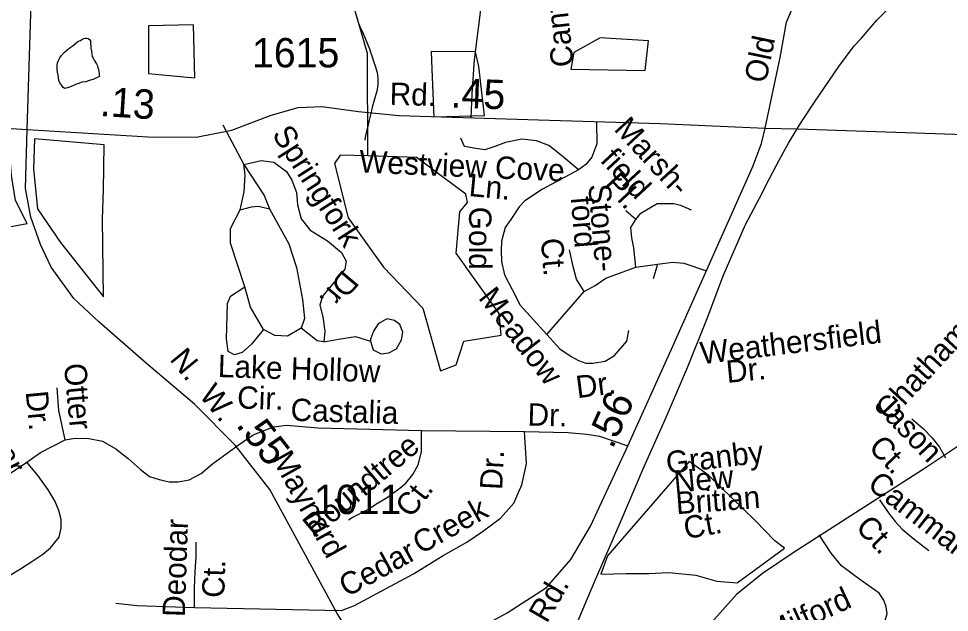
# Model space of a CAD drawing. Extents: x 2001466 to 2224147, y 644118 to 847247.
# Drawn here: x 2056321 to 2060285, y 738062 to 740590 of the extents above; entities that cross this region are included whole.
import ezdxf

# ---------------------------------------------------------------- set-up
doc = ezdxf.new("R2010")
doc.units = 0
for name, color, linetype in [('Exist Boundary Political City Limit New Hole', 7, 'Continuous'), ('Exist Hydrographic Creek Single Shore', 7, 'Continuous'), ('Exist Hydrographic Misc Water Feature', 7, 'Continuous'), ('Exist Railroad Mainline', 7, 'Continuous'), ('Exist Road Non-System Type 51', 7, 'Continuous'), ('Exist Road Non-System Type 51 Label', 7, 'Continuous'), ('Exist Road Secondary Mileage Hundredths English Label', 7, 'Continuous'), ('Exist Road Secondary Type 51 Attributed', 7, 'Continuous'), ('Exist Road Secondary Type 51 Divided Attributed', 7, 'Continuous'), ('Exist Road Secondary Type 51 Label', 7, 'Continuous'), ('Exist Road Secondary Type 51 Number Label', 7, 'Continuous'), ('Exist Road Secondary Type 51 Undivided 4 Lane Attributed', 7, 'Continuous'), ('Map Preparation Boundary City Limit Buffer Line', 7, 'Continuous')]:
    doc.layers.add(name, color=color, linetype=linetype)

msp = doc.modelspace()

# ---------------------------------------------------------------- linework, layer by layer
at = {"layer": 'Exist Boundary Political City Limit New Hole'}
for points in [[(2056963.6, 740347.4), (2057070.8, 740338.4), (2057065.9, 740563.8), (2056874.1, 740559.4), (2056874.4, 740356.2), (2056963.6, 740347.4)], [(2058797.9, 740508.1), (2058686.2, 740445.6), (2058672.9, 740374.1), (2058989.8, 740369.7), (2059003.1, 740494.7), (2058797.9, 740508.1)], [(2058267.4, 740448.8), (2058078.6, 740450.2), (2058080.8, 740374.4), (2058089.9, 740171.2), (2058305, 740177.3), (2058280.8, 740386.5), (2058267.4, 740448.8)], [(2056062.6, 740109.2), (2056058.1, 739832.9), (2056134, 739801.8), (2056187.5, 739685.9), (2056356.9, 739717.1), (2056307.9, 739815.1), (2056290, 739922.1), (2056276.6, 740095.9), (2056062.6, 740109.2)], [(2056401.5, 739779.4), (2056499.6, 739636.9), (2056682.5, 739405.2), (2056678.1, 739735.6), (2056682.5, 739860.6), (2056685.2, 740052.2), (2056388.1, 740078.1), (2056383.6, 739948.8), (2056401.5, 739779.4)], [(2058829.4, 738302.8), (2058800.8, 738224.1), (2058908.1, 738227.7), (2059004.9, 738227.7), (2059090.8, 738231.2), (2059205.2, 738220.5), (2059294.8, 738195.5), (2059380.8, 738188.3), (2059582.4, 738334.8), (2059541, 738367.3), (2059458.2, 738453.1), (2059260.1, 738645.4), (2059177.5, 738704), (2058829.4, 738302.8)]]:
    msp.add_lwpolyline(points, dxfattribs=at)
at = {"layer": 'Exist Hydrographic Creek Single Shore'}
msp.add_lwpolyline([(2057808, 740005.7), (2057807.2, 740442), (2057740.1, 740673.1), (2057631, 740973.9), (2057664, 741347.3), (2057647, 741505.1), (2057571.1, 741696.9), (2057546.1, 741989.5), (2057570.1, 742264.5), (2057583, 742303.7)], dxfattribs=at)
at = {"layer": 'Exist Hydrographic Misc Water Feature'}
for points in [[(2057796.9, 740071.7), (2057799, 740083.6), (2057803.1, 740105.7), (2057809, 740131.5), (2057815.2, 740157.8), (2057820.9, 740179.6), (2057824.8, 740197.7), (2057828.7, 740213.8), (2057840.8, 740257.8), (2057848.8, 740287.8), (2057852.7, 740309.5), (2057852.5, 740333.9), (2057850.4, 740351.6), (2057848.6, 740363.7), (2057842.6, 740383.7), (2057834.2, 740407.7), (2057828.3, 740425.6), (2057822.5, 740441.5), (2057816.6, 740459.4), (2057806.5, 740483.6), (2057790.1, 740525.5), (2057776, 740555.6), (2057770.2, 740569.4), (2057759.8, 740601.5)], [(2056652.7, 740397.3), (2056656.4, 740389.5), (2056658.5, 740381.5), (2056660.7, 740373.5), (2056662.8, 740365.4), (2056664.4, 740355.4), (2056664.6, 740349.3), (2056664.8, 740345.2), (2056663, 740341.5), (2056655, 740339.4), (2056638.8, 740331.3), (2056630.8, 740329.3), (2056619.1, 740325.4), (2056606.8, 740321.2), (2056590.8, 740319.1), (2056577, 740313.1), (2056567, 740311.4), (2056554.9, 740305.1), (2056544.9, 740301.3), (2056533.2, 740297.1), (2056523.1, 740293.3), (2056517.2, 740293), (2056511, 740297.2), (2056504.7, 740305), (2056496.9, 740317.1), (2056492.6, 740327.1), (2056490.9, 740339.2), (2056488.7, 740349.2), (2056486.8, 740361.3), (2056485, 740374.9), (2056485, 740383), (2056484.6, 740391.2), (2056486.6, 740401), (2056490.9, 740410.9), (2056496.7, 740423), (2056502.8, 740431.1), (2056514.5, 740445.1), (2056526.8, 740455), (2056540.5, 740467.1), (2056552.6, 740475.4), (2056564.5, 740485.4), (2056574.8, 740493.2), (2056584.4, 740497.4), (2056590.6, 740501.3), (2056598.4, 740505.4), (2056604.7, 740507.3), (2056610.7, 740507.2), (2056616.4, 740505.5), (2056622.4, 740501.4), (2056626.5, 740495.5), (2056626.5, 740485.3), (2056628.3, 740473.3), (2056628.5, 740463.5), (2056630.8, 740451.4), (2056632.4, 740439.4), (2056634.7, 740429.3), (2056638.8, 740421.4), (2056642.7, 740413.5), (2056652.7, 740397.3)], [(2057808, 740005.7), (2057691.1, 740008.1), (2057666.1, 739972.5), (2057725.1, 739741.6), (2057875, 739531.9), (2058042.1, 739357.8), (2058118, 739090.5), (2058184, 739115.4), (2058217.1, 739216.5), (2058376, 739242.8), (2058367.1, 739334.8), (2058184, 739591.2), (2058200, 739768), (2058233, 739806.7), (2058225.1, 739842.9), (2058016.1, 739998.2), (2057808, 740005.7)]]:
    msp.add_lwpolyline(points, dxfattribs=at)
at = {"layer": 'Exist Railroad Mainline'}
msp.add_lwpolyline([(2058670.1, 737946), (2058773.2, 738191.9), (2058882.3, 738443.7), (2058985.2, 738683.6), (2059075.4, 738885.8), (2059169.8, 739103.9), (2059256.3, 739320.1), (2059321.8, 739494.8), (2059416.3, 739712.8), (2059476.6, 739825.6), (2059518.3, 739908.8), (2059562, 739989.9), (2059599.4, 740059.1), (2059637.2, 740120.7), (2059655.3, 740150), (2059711, 740234.8), (2059774.9, 740327.5), (2059814.1, 740386.7), (2059879.9, 740473.4), (2059910.6, 740506.8), (2059976.1, 740583.4), (2060035.3, 740642.2)], dxfattribs=at)
at = {"layer": 'Exist Road Non-System Type 51'}
for p, q in [((2058248.4, 740168), (2058252.5, 740269.2)), ((2059500.9, 740123.6), (2059637.2, 740120.7)), ((2058949.7, 739735.1), (2058906.5, 739771.8)), ((2058949.7, 739532), (2059042.5, 739544.9)), ((2059042.5, 739544.9), (2059023.1, 739482.3)), ((2058570, 739244.6), (2058729.8, 739428.2)), ((2058037, 738836.5), (2058475.4, 738832.2)), ((2056214.9, 738607.6), (2056355.6, 738701.6)), ((2057070, 738082.8), (2057695.8, 738069.4))]:
    msp.add_line(p, q, dxfattribs=at)
for points in [[(2058252.5, 740269.2), (2058263.1, 740414.5), (2058294.6, 740673.5), (2058322.4, 740789.3)], [(2057191.3, 740137.1), (2057279.9, 739968.5)], [(2058782.6, 740148.5), (2058783.8, 740056.7), (2058762.2, 740000.5), (2058736.3, 739968.1), (2058706.1, 739946.5)], [(2059637.2, 740120.7), (2060769.8, 740082.6), (2060881.7, 740062.1), (2060901.5, 740051.1)], [(2058706.1, 739946.5), (2058632.6, 740007), (2058578.7, 740050.2), (2058526.8, 740069.6), (2058464.2, 740076.1), (2058394.5, 740063.1), (2058349.2, 740045), (2058306.5, 740030.7), (2058267.7, 740037.2), (2058220.2, 740045.9), (2058205, 740080.4)], [(2057264.8, 739776.2), (2057282, 739851.8), (2057286.4, 739925.3), (2057279.9, 739968.5)], [(2057279.9, 739968.5), (2057353.3, 739985.8), (2057407.3, 739979.3), (2057461.3, 739938.3), (2057485, 739901.5), (2057504.5, 739849.6), (2057508.8, 739797.8), (2057523.9, 739737.3), (2057562.8, 739689.7), (2057636.2, 739644.3), (2057696.7, 739594.6), (2057716.1, 739557.9), (2057709.6, 739523.3), (2057672.9, 739477.9), (2057614.6, 739408.8), (2057603.8, 739369.9), (2057616.8, 739320.2), (2057625.4, 739259.7), (2057621.1, 739214.3)], [(2057279.9, 739968.5), (2057366.3, 739836.7), (2057390, 739780.5)], [(2058706.1, 739946.5), (2058552.7, 739864.3), (2058477.2, 739814.6), (2058453.4, 739788.7), (2058416.7, 739734.7), (2058392.9, 739700.1), (2058377.8, 739641.8), (2058375.7, 739602.9), (2058377.8, 739555.3), (2058390.8, 739499.6), (2058423.2, 739436.9), (2058457.7, 739369.9), (2058570, 739244.6)], [(2057284.2, 739447.7), (2057223.7, 739633.5), (2057223.7, 739696.2), (2057247.5, 739743.8), (2057264.8, 739776.2)], [(2057264.8, 739776.2), (2057312.3, 739789.1), (2057342.5, 739791.3), (2057390, 739780.5)], [(2057390, 739780.5), (2057472.1, 739631.4), (2057504.5, 739529.8), (2057530.4, 739393.7), (2057539, 739313.7), (2057523.9, 739272.6)], [(2058949.7, 739735.1), (2058971.3, 739761), (2059040.4, 739802.1), (2059111.6, 739802.1), (2059139.7, 739795.6), (2059185.1, 739776.2)], [(2058949.7, 739532), (2058941, 739614.1), (2058932.4, 739657.3), (2058928.1, 739700.5), (2058949.7, 739735.1)], [(2058729.8, 739428.2), (2058697.4, 739480.1), (2058682.3, 739534.1), (2058667.2, 739605.4)], [(2058729.8, 739428.2), (2058776.9, 739454.2), (2058822.3, 739484.4), (2058949.7, 739532)], [(2059042.5, 739544.9), (2059074.9, 739549.3), (2059105.2, 739553.6), (2059154.8, 739549.3), (2059250.3, 739516.1)], [(2057364.1, 739266.2), (2057312.3, 739203.5), (2057273.4, 739168.9), (2057241, 739158.1), (2057212.9, 739173.2), (2057206.4, 739227.3), (2057210.8, 739376.4), (2057223.7, 739408.8), (2057284.2, 739447.7)], [(2057364.1, 739266.2), (2057307.9, 739361.2), (2057284.2, 739447.7)], [(2057819.8, 739216.5), (2057830.6, 739179.7), (2057865.1, 739162.4), (2057897.5, 739166.8), (2057929.9, 739184), (2057951.5, 739222.9), (2057958, 739255.4), (2057945, 739287.8), (2057921.3, 739305.1), (2057888.9, 739311.5), (2057852.2, 739289.9), (2057832.7, 739259.7), (2057819.8, 739225.1), (2057819.8, 739216.5)], [(2057523.9, 739272.6), (2057465.6, 739238.1), (2057411.6, 739240.2), (2057364.1, 739266.2)], [(2057621.1, 739214.3), (2057593, 739218.6), (2057523.9, 739272.6)], [(2058570, 739244.6), (2058626.2, 739184), (2058673.7, 739151.6), (2058706.1, 739134.3), (2058736.3, 739123.5), (2058766.5, 739123.5), (2058818.4, 739132.2), (2058859.4, 739155.9), (2058911.2, 739216.5), (2058919.9, 739261.8)], [(2057621.1, 739214.3), (2057683.7, 739225.1), (2057755, 739235.9), (2057819.8, 739216.5)], [(2056519.6, 738797.2), (2056492.3, 738921.6), (2056484.7, 739018.6)], [(2057256.6, 738774.4), (2057320.2, 738818.4), (2057406.6, 738851.8), (2057461.2, 738859.4), (2057596.5, 738847.4), (2058037, 738836.5)], [(2060125.4, 738886.3), (2060174.5, 738843.3), (2060211.8, 738804.5), (2060243, 738765.9), (2060268, 738719.4)], [(2057695.8, 738069.4), (2057752, 738091), (2058002.7, 738225.4), (2058129.5, 738304.7), (2058230.3, 738361.3), (2058296, 738406.6), (2058373.9, 738462.7), (2058430.1, 738527.5), (2058464.6, 738605.3), (2058484.1, 738693.9), (2058475.4, 738832.2)], [(2057726, 738456.2), (2057742.2, 738465.6), (2057807.9, 738499.6), (2057849.1, 738527.5), (2057890.2, 738551.3), (2057918.9, 738572.1), (2057944.2, 738590.2), (2057970.1, 738611.8), (2058000.3, 738648.5), (2058021.9, 738689.6), (2058037, 738745.8), (2058037, 738836.5)], [(2058475.4, 738832.2), (2058661.6, 738827.9), (2058741.5, 738821.4), (2058795.5, 738812.8), (2058916, 738770.7)], [(2056355.6, 738701.6), (2056413.7, 738742), (2056519.6, 738797.2)], [(2056519.6, 738797.2), (2056562, 738803.2), (2056619.6, 738801.7), (2056678.7, 738791.1), (2056734.8, 738757.7), (2056787.9, 738716.8), (2056837.9, 738671.3), (2056878.8, 738640.9), (2056919.8, 738627.3), (2056962.2, 738618.2), (2057000.1, 738618.2), (2057047.1, 738625.8), (2057098.9, 738653.6), (2057146.5, 738694.4), (2057256.6, 738774.4)], [(2055694.5, 738073.2), (2055782.9, 738084.9), (2055890.5, 738100.6), (2056093.6, 738121.9), (2056168, 738152.8), (2056222.3, 738182.3), (2056275.2, 738214.1), (2056328.2, 738247.9), (2056380.9, 738280.8), (2056423.8, 738309.7), (2056457.1, 738337), (2056493.5, 738382.5), (2056502.6, 738420.4), (2056502.6, 738456.8), (2056492, 738496.2), (2056475.3, 738536.3), (2056446.5, 738583.3), (2056404.1, 738644), (2056355.6, 738701.6)], [(2059987.7, 738541.4), (2060028.5, 738481.3), (2060053.5, 738448.9), (2060084.7, 738416.5), (2060134.8, 738374.4), (2060197.3, 738325.7)], [(2059464.3, 737595.3), (2059546.1, 737540.8), (2059597.2, 737499.9), (2059644.9, 737476), (2059692.6, 737469.2), (2059733.4, 737479.5), (2059781.1, 737499.9), (2059978.7, 737942.9), (2060006, 738011.1), (2060019.6, 738055.4), (2060016.2, 738086.1), (2060006, 738113.4), (2059985.5, 738144), (2059951.5, 738167.9), (2059914, 738195.1), (2059876.5, 738222.4), (2059825.4, 738259.9), (2059781.1, 738314.4), (2059730, 738392.8)], [(2057070, 738082.8), (2057070, 738166.6), (2057072.2, 738234.6), (2057076.8, 738298), (2057076.8, 738361.5)], [(2056734.7, 738100.9), (2056825.3, 738091.8), (2057070, 738082.8)]]:
    msp.add_lwpolyline(points, dxfattribs=at)
at = {"layer": 'Exist Road Secondary Type 51 Attributed'}
for points in [[(2056357.4, 740118), (2056380, 740835.9), (2056399.3, 741342.3), (2056413.8, 741947.9), (2056420.3, 742425.3), (2056457.3, 742827.9), (2056508.8, 743011.5), (2056637.5, 743220.1), (2056837.1, 743381.1), (2057062.3, 743495.4), (2057328.7, 743572.1)], [(2059500.9, 740123.6), (2059563.7, 740424), (2059591, 740575.3), (2059644.1, 740700.1), (2059740.7, 740827.4), (2059893.6, 740956.2), (2060048, 741019.4), (2060285.4, 741079), (2060486.6, 741138.6), (2060594.4, 741159.5), (2060703.8, 741164.3), (2060772.9, 741159.8)], [(2061850.9, 740810.6), (2061769.1, 740693.7), (2061632.3, 740476.7), (2061456.9, 740200.5), (2061304.8, 739959.4), (2061151.2, 739735.5), (2061039.3, 739536.2), (2060883.2, 739311.6), (2060757.7, 739124.4), (2060649.9, 738998.8), (2060458.4, 738861.1), (2060185.6, 738679.5), (2059885.5, 738486.3), (2059624, 738318.4), (2059488.8, 738228.2), (2059377.8, 738138), (2059273.2, 738019.7), (2059133.2, 737801.1), (2058999.6, 737520.9), (2058906.3, 737373.5)], [(2057908.1, 737770.2), (2058157.2, 737927.1), (2058401.8, 738060.7), (2058569.2, 738168.6), (2058672.2, 738287.8), (2058755.9, 738429.5), (2058910.3, 738758), (2059101.8, 739182.4), (2059447.8, 739960.2), (2059484.8, 740057.6), (2059500.9, 740123.6)]]:
    msp.add_lwpolyline(points, dxfattribs=at)
at = {"layer": 'Exist Road Secondary Type 51 Divided Attributed'}
msp.add_lwpolyline([(2057908.1, 737770.2), (2057855.9, 737819.2), (2057788.4, 737893.2), (2057739.9, 737958.9), (2057678.1, 738056.9), (2057390.2, 738584.9), (2057242.8, 738774.3), (2057069.3, 738949), (2056866.2, 739122), (2056663.2, 739298.3), (2056556.6, 739398.1), (2056460.1, 739531.2), (2056413.5, 739627.7), (2056373.5, 739744.1), (2056350.2, 739867.2), (2056357.4, 740118)], dxfattribs=at)
at = {"layer": 'Exist Road Secondary Type 51 Undivided 4 Lane Attributed'}
for points in [[(2051766.5, 741267.2), (2051801.3, 741258.3), (2051973.6, 741215.8), (2052401.9, 741110), (2052778.5, 740987.6), (2053377.1, 740761.4), (2053956.4, 740553.6), (2054666.1, 740312.9), (2055074.8, 740190.5), (2055251.8, 740157.5), (2055631.6, 740152.7), (2056127.2, 740132.5), (2056357.4, 740118)], [(2056357.4, 740118), (2056872.3, 740086.6), (2057076.7, 740085.4), (2057229.6, 740114.4), (2057396.9, 740178.8), (2057511.2, 740211), (2057612.6, 740215.9), (2057768.7, 740194.9), (2057941.6, 740176.8), (2058121.9, 740172), (2058535.4, 740159.1), (2059053.6, 740143.4), (2059500.9, 740123.6)]]:
    msp.add_lwpolyline(points, dxfattribs=at)
at = {"layer": 'Map Preparation Boundary City Limit Buffer Line'}
for points in [[(2056963.6, 740347.4), (2057070.8, 740338.4), (2057065.9, 740563.8), (2056874.1, 740559.4), (2056874.4, 740356.2), (2056963.6, 740347.4)], [(2058797.9, 740508.1), (2058686.2, 740445.6), (2058672.9, 740374.1), (2058989.8, 740369.7), (2059003.1, 740494.7), (2058797.9, 740508.1)], [(2058267.4, 740448.8), (2058078.6, 740450.2), (2058080.8, 740374.4), (2058089.9, 740171.2), (2058305, 740177.3), (2058280.8, 740386.5), (2058267.4, 740448.8)], [(2056062.6, 740109.2), (2056058.1, 739832.9), (2056134, 739801.8), (2056187.5, 739685.9), (2056356.9, 739717.1), (2056307.9, 739815.1), (2056290, 739922.1), (2056276.6, 740095.9), (2056062.6, 740109.2)], [(2056401.5, 739779.4), (2056499.6, 739636.9), (2056682.5, 739405.2), (2056678.1, 739735.6), (2056682.5, 739860.6), (2056685.2, 740052.2), (2056388.1, 740078.1), (2056383.6, 739948.8), (2056401.5, 739779.4)], [(2058829.4, 738302.8), (2058800.8, 738224.1), (2058908.1, 738227.7), (2059004.9, 738227.7), (2059090.8, 738231.2), (2059205.2, 738220.5), (2059294.8, 738195.5), (2059380.8, 738188.3), (2059582.4, 738334.8), (2059541, 738367.3), (2059458.2, 738453.1), (2059260.1, 738645.4), (2059177.5, 738704), (2058829.4, 738302.8)]]:
    msp.add_lwpolyline(points, dxfattribs=at)

# ---------------------------------------------------------------- texts
at = {"layer": 'Exist Road Non-System Type 51 Label'}
for s, rotation, p in [('Canterfield', 96.217, (2058685.6, 740389)), ('Marsh-', 312.8668, (2058852.8, 740117)), ('Springfork', 302.524, (2057397.7, 740097.4)), ('Westview Cove', 357.4563, (2057769.9, 739935.3)), ('field', 312.8668, (2058794.2, 739984.2)), ('Ln.', 354.5216, (2058235.8, 739834.9)), ('Pl.', 312.8668, (2058809.3, 739879.9)), ('Stone-', 274.7619, (2058747.2, 739882.3)), ('ford', 274.7619, (2058672.3, 739828.9)), ('Gold', 270, (2058239.5, 739789)), ('Ct.', 274.7619, (2058544.5, 739652.1)), ('Chathamwoods', 47.4818, (2060031, 738870.7)), ('Dr.', 229.8849, (2057703.7, 739525)), ('Meadow', 307.7817, (2058275.8, 739400.3)), ('Weathersfield', 6.8499, (2059229.6, 739118.2)), ('N.  W. ', 309.2774, (2056961, 739138.1)), ('Lake Hollow', 358.0902, (2057168.3, 739064.1)), ('Dr.', 5.6742, (2059338.8, 739038.7)), ('Otter', 275.387, (2056513.6, 739118.4)), ('Dr.', 7.4343, (2058700.8, 738973.5)), ('Cougar', 297.5813, (2056078.9, 739009.8)), ('Cir.', 358.0902, (2057250.5, 738930.5)), ('Dr.', 275.387, (2056350.7, 739001.3)), ('Castalia', 358.2185, (2057478.2, 738878)), ('Jason', 313.8273, (2059961.4, 738937.4)), ('Dr.', 358.3628, (2058487.5, 738857.9)), ('Roundtree', 40.0419, (2057581.9, 738375.4)), ('Granby', 6.7958, (2059083.9, 738651)), ('Ct.', 313.8273, (2059936.3, 738760.6)), ('Maynard', 299.0131, (2057396.6, 738716.7)), ('Dr.', 87.1028, (2058380.1, 738582)), ('New', 5.2474, (2059115.8, 738571.1)), ('Cammaron', 322.0713, (2059931, 738595.6)), ('Ct.', 51.8553, (2057992.1, 738459.9)), ('Britian', 4.3192, (2059123.1, 738479.7)), ('Creek', 29.3375, (2058033.4, 738307.1)), ('Deodar', 88.0921, (2057028.7, 738041.3)), ('Ct.', 10.1385, (2059162.4, 738373.2)), ('Ct.', 313.9212, (2059881.4, 738419.7)), ('Cedar', 28.8848, (2057719.1, 738125.1)), ('Ct.', 88.0921, (2057196.4, 738122.6)), ('Milford', 24.7822, (2059529.7, 737927.4))]:
    msp.add_text(s, height=95, rotation=rotation, dxfattribs=at).set_placement(p)
at = {"layer": 'Exist Road Secondary Mileage Hundredths English Label'}
for s, rotation, p in [('.45', 357.9198, (2058159.3, 740211.8)), ('.13', 356.4088, (2056665.2, 740175.6)), ('.56', 65.7108, (2058850.3, 738753.7)), ('.55', 307.8923, (2057243.6, 738859.1))]:
    msp.add_text(s, height=125, rotation=rotation, dxfattribs=at).set_placement(p)
at = {"layer": 'Exist Road Secondary Type 51 Label'}
for s, rotation, p in [('Old', 78.2365, (2059503.4, 740311.4)), ('Rd.', 358.2634, (2057900, 740223.3)), ('Rd.', 59.9642, (2058570.2, 738012))]:
    msp.add_text(s, height=95, rotation=rotation, dxfattribs=at).set_placement(p)
at = {"layer": 'Exist Road Secondary Type 51 Number Label'}
for s, p in [('1615', (2057314.9, 740382.3)), ('1011', (2057579.1, 738480.4))]:
    msp.add_text(s, height=125, dxfattribs=at).set_placement(p)

doc.saveas('drawing.dxf')
